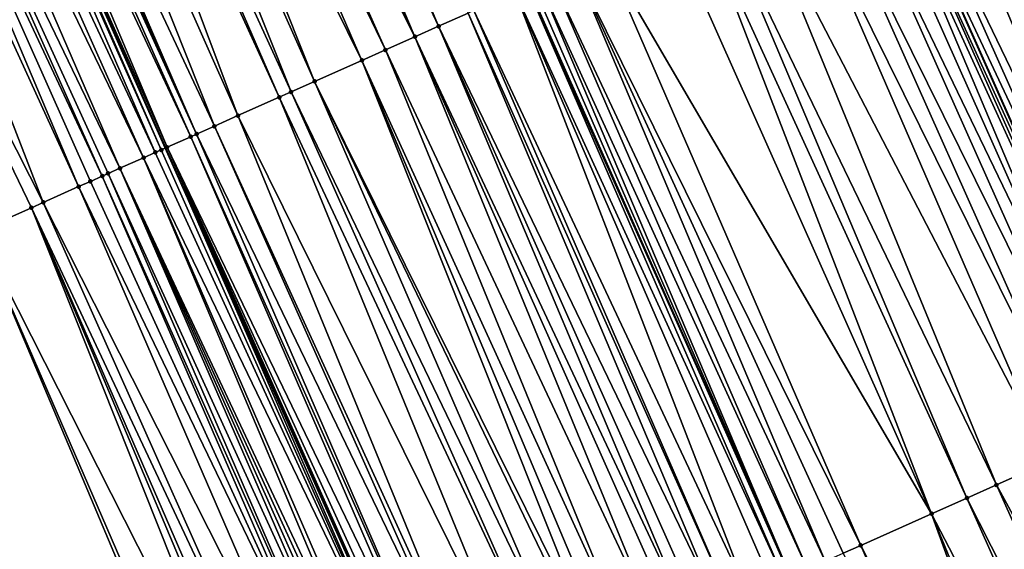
# Model space of a CAD drawing. Header units: feet. Extents: x 2004186 to 2014793, y 836912 to 864902.
# Tile 408 of 974: x 2010230 to 2010261, y 848233 to 848250. Entities that reach past the tile are written whole.
import ezdxf

# ---------------------------------------------------------------- set-up
doc = ezdxf.new("R2010")
doc.units = ezdxf.units.FT
doc.header["$LTSCALE"] = 100
doc.header["$MEASUREMENT"] = 0
for name, color, linetype, lineweight in [('EP_Travel Lane', 5, 'Continuous', 40), ('GPL_Skip Line', 2, 'Continuous', 40), ('Road Shots', 4, 'Continuous', 200), ('Road X-Section', 30, 'Continuous', 13)]:
    doc.layers.add(name, color=color, linetype=linetype, lineweight=lineweight)
doc.layers.add('I-77 SB_MM21-27-Surface-Border', color=7, linetype='Continuous')
doc.layers.add('I-77 SB_MM21-27-Surface-TIN', color=7, linetype='Continuous')

msp = doc.modelspace()

# ---------------------------------------------------------------- linework, layer by layer
at = {"layer": 'EP_Travel Lane'}
msp.add_polyline3d([(2010305.390469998, 848080.8465041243, 430.5989821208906), (2010297.684316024, 848099.3021642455, 430.5160583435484), (2010289.978107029, 848117.7579561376, 430.4732409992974), (2010282.366608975, 848135.9561720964, 430.3883975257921), (2010274.556506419, 848154.3682234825, 430.3378343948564), (2010266.746384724, 848172.7803199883, 430.3001159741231), (2010258.936312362, 848191.1923001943, 430.2292891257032), (2010251.222090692, 848209.2494617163, 430.1626346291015), (2010243.074250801, 848227.5143628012, 430.0824033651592), (2010234.926417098, 848245.7792500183, 429.9975341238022), (2010226.778556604, 848264.0441972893, 429.9327789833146), (2010218.717751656, 848281.9512323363, 429.880627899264), (2010210.289573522, 848300.088456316, 429.7923194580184), (2010201.861373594, 848318.2257271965, 429.7193506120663), (2010193.433139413, 848336.3630717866, 429.6704961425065), (2010185.079267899, 848354.2161838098, 429.6111974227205), (2010176.462247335, 848372.2645757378, 429.5588371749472)], dxfattribs=at)
at = {"layer": 'GPL_Skip Line'}
for points in [[(2010327.846436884, 848090.1553678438, 431.5836618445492), (2010320.190376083, 848108.6317726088, 431.4974952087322), (2010312.534266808, 848127.1082943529, 431.4469092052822), (2010304.852332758, 848145.573863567, 431.3752542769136), (2010296.990034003, 848163.9633895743, 431.2742541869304), (2010289.127663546, 848182.3530832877, 431.2210551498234), (2010281.265308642, 848200.7427406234, 431.1574874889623), (2010273.354840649, 848219.1113142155, 431.0738393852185), (2010265.217081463, 848237.3807591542, 431.0085931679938), (2010257.079332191, 848255.6501818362, 430.935894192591), (2010248.941589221, 848273.9195903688, 430.8584572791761), (2010240.746455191, 848292.1630257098, 430.8102288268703), (2010232.337339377, 848310.3091626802, 430.7432623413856), (2010223.928231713, 848328.4552820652, 430.6705472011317), (2010215.519128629, 848346.601391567, 430.5946012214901), (2010207.053911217, 848364.7211766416, 430.5414172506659)], [(2010316.89390634, 848085.6152723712, 431.1424802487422), (2010309.226277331, 848104.0868771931, 431.0546505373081), (2010301.558629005, 848122.5585285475, 430.9809691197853), (2010293.91638221, 848140.8964088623, 430.9236293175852), (2010286.026832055, 848159.2743249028, 430.832547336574), (2010278.137224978, 848177.6523735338, 430.7792813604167), (2010270.247666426, 848196.0303091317, 430.693777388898), (2010262.393365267, 848214.2271495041, 430.6283262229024), (2010254.274278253, 848232.5048416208, 430.5435264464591), (2010246.155151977, 848250.7826221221, 430.4883125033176), (2010238.036049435, 848269.0603491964, 430.4152164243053), (2010229.92070928, 848287.1446260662, 430.3710081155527), (2010221.481086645, 848305.276578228, 430.2912271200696), (2010213.041452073, 848323.4085560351, 430.2198362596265), (2010204.601826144, 848341.5405152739, 430.1423739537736), (2010196.184079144, 848359.5248825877, 430.0913118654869)]]:
    msp.add_polyline3d(points, dxfattribs=at)
at = {"layer": 'I-77 SB_MM21-27-Surface-Border', "color": 3, "linetype": 'ByBlock', "lineweight": -2}
msp.add_polyline3d([(2010301.796048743, 848079.3564190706, 430.4260753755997), (2010293.216183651, 848097.4499587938, 430.3221133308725), (2010285.375314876, 848115.8499042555, 430.2669621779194), (2010276.71784885, 848133.5401261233, 430.1564486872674), (2010268.671635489, 848151.8510682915, 430.0668757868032), (2010260.441537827, 848170.0833557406, 429.9685273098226), (2010252.395275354, 848188.3944127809, 429.9116962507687), (2010244.673266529, 848206.3313564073, 429.8657861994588), (2010236.900849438, 848224.763666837, 429.8371766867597), (2010229.128486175, 848243.1958564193, 429.7681103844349), (2010221.356126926, 848261.6280369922, 429.6960273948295), (2010214.436026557, 848279.9662490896, 429.6692111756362), (2010207.478468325, 848298.7854244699, 429.7020729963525), (2010199.795177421, 848317.2679811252, 429.6524874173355), (2010190.660210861, 848335.0777541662, 429.5863745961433), (2010182.152903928, 848352.8174021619, 429.5337966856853), (2010173.34872787, 848370.7763118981, 429.4700902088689)], dxfattribs=at)
at = {"layer": 'I-77 SB_MM21-27-Surface-TIN', "color": 128, "linetype": 'ByBlock', "lineweight": -2}
for points in [[(2010235.605572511, 848267.977312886, 430.2953715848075), (2010234.874823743, 848267.6517268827, 430.2706259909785), (2010243.377941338, 848249.5451108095, 430.3602541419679)], [(2010235.605572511, 848267.977312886, 430.2953715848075), (2010243.377941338, 848249.5451108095, 430.3602541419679), (2010244.291376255, 848249.9520956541, 430.3919697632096)], [(2010234.874823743, 848267.6517268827, 430.2706259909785), (2010234.509453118, 848267.4889254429, 430.2554277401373), (2010242.647198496, 848249.2195115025, 430.3310538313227)], [(2010234.874823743, 848267.6517268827, 430.2706259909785), (2010242.647198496, 848249.2195115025, 430.3310538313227), (2010243.377941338, 848249.5451108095, 430.3602541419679)], [(2010234.509453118, 848267.4889254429, 430.2554277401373), (2010233.596043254, 848267.0818843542, 430.2048787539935), (2010242.647198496, 848249.2195115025, 430.3310538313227)], [(2010233.596043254, 848267.0818843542, 430.2048787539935), (2010233.04798911, 848266.8376781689, 430.1807333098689), (2010241.733786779, 848248.8124745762, 430.2818985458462)], [(2010233.596043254, 848267.0818843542, 430.2048787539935), (2010241.733786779, 848248.8124745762, 430.2818985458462), (2010242.647198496, 848249.2195115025, 430.3310538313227)], [(2010233.04798911, 848266.8376781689, 430.1807333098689), (2010232.134549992, 848266.430702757, 430.1521760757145), (2010241.003046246, 848248.4868700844, 430.2509621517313)], [(2010233.04798911, 848266.8376781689, 430.1807333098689), (2010241.003046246, 848248.4868700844, 430.2509621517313), (2010241.733786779, 848248.8124745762, 430.2818985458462)], [(2010232.134549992, 848266.430702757, 430.1521760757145), (2010231.403801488, 848266.1051161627, 430.1272326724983), (2010239.541549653, 848247.8356959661, 430.2007638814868)], [(2010232.134549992, 848266.430702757, 430.1521760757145), (2010239.541549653, 848247.8356959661, 430.2007638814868), (2010241.003046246, 848248.4868700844, 430.2509621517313)], [(2010231.403801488, 848266.1051161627, 430.1272326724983), (2010230.490375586, 848265.6981110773, 430.0887393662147), (2010238.810798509, 848247.5101152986, 430.1778049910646)], [(2010231.403801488, 848266.1051161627, 430.1272326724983), (2010238.810798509, 848247.5101152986, 430.1778049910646), (2010239.541549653, 848247.8356959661, 430.2007638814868)], [(2010230.490375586, 848265.6981110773, 430.0887393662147), (2010230.12499717, 848265.5353271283, 430.0793978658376), (2010238.445426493, 848247.3473169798, 430.1636517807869)], [(2010230.490375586, 848265.6981110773, 430.0887393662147), (2010238.445426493, 848247.3473169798, 430.1636517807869), (2010238.810798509, 848247.5101152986, 430.1778049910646)], [(2010230.12499717, 848265.5353271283, 430.0793978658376), (2010229.028873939, 848265.0469483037, 430.0423398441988), (2010237.166630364, 848246.777509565, 430.1096622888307)], [(2010230.12499717, 848265.5353271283, 430.0793978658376), (2010237.166630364, 848246.777509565, 430.1096622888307), (2010238.445426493, 848247.3473169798, 430.1636517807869)], [(2010229.028873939, 848265.0469483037, 430.0423398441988), (2010227.932745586, 848264.5585809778, 430.0091322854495), (2010236.435880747, 848246.4519254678, 430.0855549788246)], [(2010229.028873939, 848265.0469483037, 430.0423398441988), (2010236.435880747, 848246.4519254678, 430.0855549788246), (2010237.166630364, 848246.777509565, 430.1096622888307)], [(2010227.750061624, 848264.477177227, 430.0005182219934), (2010227.567380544, 848264.3957670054, 429.9897374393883), (2010235.88782338, 848246.207726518, 430.0638323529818)], [(2010227.932745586, 848264.5585809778, 430.0091322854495), (2010227.750061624, 848264.477177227, 430.0005182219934), (2010235.88782338, 848246.207726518, 430.0638323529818)], [(2010227.932745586, 848264.5585809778, 430.0091322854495), (2010235.88782338, 848246.207726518, 430.0638323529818), (2010236.435880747, 848246.4519254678, 430.0855549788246)], [(2010227.202025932, 848264.2329296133, 429.9625005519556), (2010226.836670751, 848264.070093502, 429.9356924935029), (2010234.974430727, 848245.8006467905, 430.0003451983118)], [(2010227.567380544, 848264.3957670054, 429.9897374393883), (2010227.202025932, 848264.2329296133, 429.9625005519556), (2010235.705142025, 848246.1263169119, 430.0532575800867)], [(2010227.202025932, 848264.2329296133, 429.9625005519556), (2010234.974430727, 848245.8006467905, 430.0003451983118), (2010235.705142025, 848246.1263169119, 430.0532575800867)], [(2010227.567380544, 848264.3957670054, 429.9897374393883), (2010235.705142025, 848246.1263169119, 430.0532575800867), (2010235.88782338, 848246.207726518, 430.0638323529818)], [(2010226.653987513, 848263.9886881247, 429.9265338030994), (2010226.105921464, 848263.7445086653, 429.9113375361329), (2010234.609065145, 848245.6378340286, 429.9813556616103)], [(2010226.653987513, 848263.9886881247, 429.9265338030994), (2010234.791749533, 848245.7192368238, 429.9896496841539), (2010226.778556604, 848264.0441972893, 429.9327789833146)], [(2010226.653987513, 848263.9886881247, 429.9265338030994), (2010234.609065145, 848245.6378340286, 429.9813556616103), (2010234.791749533, 848245.7192368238, 429.9896496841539)], [(2010226.836670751, 848264.070093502, 429.9356924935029), (2010226.778556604, 848264.0441972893, 429.9327789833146), (2010234.926417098, 848245.7792500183, 429.9975341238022)], [(2010234.791749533, 848245.7192368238, 429.9896496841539), (2010234.926417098, 848245.7792500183, 429.9975341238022), (2010226.778556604, 848264.0441972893, 429.9327789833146)], [(2010226.836670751, 848264.070093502, 429.9356924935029), (2010234.926417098, 848245.7792500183, 429.9975341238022), (2010234.974430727, 848245.8006467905, 430.0003451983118)], [(2010226.105921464, 848263.7445086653, 429.9113375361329), (2010225.557860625, 848263.5003175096, 429.8922247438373), (2010234.243686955, 848245.4750495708, 429.9718438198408)], [(2010226.105921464, 848263.7445086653, 429.9113375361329), (2010234.243686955, 848245.4750495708, 429.9718438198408), (2010234.609065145, 848245.6378340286, 429.9813556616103)], [(2010225.557860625, 848263.5003175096, 429.8922247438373), (2010224.827105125, 848263.1747466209, 429.8725403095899), (2010233.512932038, 848245.1494773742, 429.9517213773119)], [(2010225.557860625, 848263.5003175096, 429.8922247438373), (2010233.512932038, 848245.1494773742, 429.9517213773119), (2010234.243686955, 848245.4750495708, 429.9718438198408)], [(2010224.461732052, 848263.011950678, 429.8591826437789), (2010223.913677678, 848262.767745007, 429.8352093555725), (2010232.234117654, 848244.5797109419, 429.911454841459)], [(2010224.827105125, 848263.1747466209, 429.8725403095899), (2010224.461732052, 848263.011950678, 429.8591826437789), (2010232.964874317, 848244.9052792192, 429.930264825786)], [(2010224.461732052, 848263.011950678, 429.8591826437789), (2010232.599491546, 848244.7425050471, 429.9241971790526), (2010232.964874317, 848244.9052792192, 429.930264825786)], [(2010224.461732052, 848263.011950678, 429.8591826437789), (2010232.234117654, 848244.5797109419, 429.911454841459), (2010232.599491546, 848244.7425050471, 429.9241971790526)], [(2010224.827105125, 848263.1747466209, 429.8725403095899), (2010233.147563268, 848244.9866717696, 429.935128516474), (2010233.512932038, 848245.1494773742, 429.9517213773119)], [(2010224.827105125, 848263.1747466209, 429.8725403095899), (2010232.964874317, 848244.9052792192, 429.930264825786), (2010233.147563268, 848244.9866717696, 429.935128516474)], [(2010223.913677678, 848262.767745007, 429.8352093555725), (2010222.086860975, 848261.9536560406, 429.7318381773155), (2010231.138016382, 848244.0912828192, 429.8578894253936)], [(2010223.913677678, 848262.767745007, 429.8352093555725), (2010231.138016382, 848244.0912828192, 429.8578894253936), (2010232.234117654, 848244.5797109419, 429.911454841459)], [(2010222.086860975, 848261.9536560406, 429.7318381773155), (2010230.772648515, 848243.9284751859, 429.8406172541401), (2010231.138016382, 848244.0912828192, 429.8578894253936)], [(2010222.086860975, 848261.9536560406, 429.7318381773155), (2010229.128486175, 848243.1958564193, 429.7681103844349), (2010230.772648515, 848243.9284751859, 429.8406172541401)], [(2010261.098386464, 848257.4410484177, 431.1200670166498), (2010260.002289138, 848256.9526114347, 431.0635347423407), (2010268.688094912, 848238.9273896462, 431.1586071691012)], [(2010260.002289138, 848256.9526114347, 431.0635347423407), (2010259.271551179, 848256.6270011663, 431.0306639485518), (2010268.688094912, 848238.9273896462, 431.1586071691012)], [(2010259.271551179, 848256.6270011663, 431.0306639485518), (2010258.358123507, 848256.2200000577, 430.9935023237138), (2010266.861250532, 848238.1133628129, 431.0760411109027)], [(2010259.271551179, 848256.6270011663, 431.0306639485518), (2010266.861250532, 848238.1133628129, 431.0760411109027), (2010268.688094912, 848238.9273896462, 431.1586071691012)], [(2010258.358123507, 848256.2200000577, 430.9935023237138), (2010257.444704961, 848255.8129784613, 430.9494803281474), (2010266.130509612, 848237.7877591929, 431.0453965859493)], [(2010258.358123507, 848256.2200000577, 430.9935023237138), (2010266.130509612, 848237.7877591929, 431.0453965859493), (2010266.861250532, 848238.1133628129, 431.0760411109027)], [(2010256.896645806, 848255.5687835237, 430.9291011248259), (2010265.217081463, 848237.3807591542, 431.0085931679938), (2010257.079332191, 848255.6501818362, 430.935894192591)], [(2010257.444704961, 848255.8129784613, 430.9494803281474), (2010257.079332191, 848255.6501818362, 430.935894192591), (2010265.582452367, 848237.5435599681, 431.0235819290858)], [(2010265.582452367, 848237.5435599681, 431.0235819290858), (2010257.079332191, 848255.6501818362, 430.935894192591), (2010265.217081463, 848237.3807591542, 431.0085931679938)], [(2010257.444704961, 848255.8129784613, 430.9494803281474), (2010265.582452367, 848237.5435599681, 431.0235819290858), (2010266.130509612, 848237.7877591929, 431.0453965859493)], [(2010256.348573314, 848255.3246185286, 430.9187482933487), (2010255.800516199, 848255.0804190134, 430.8968363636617), (2010264.486334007, 848237.0551702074, 430.9828619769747)], [(2010256.713952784, 848255.4874001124, 430.9272977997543), (2010256.348573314, 848255.3246185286, 430.9187482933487), (2010264.486334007, 848237.0551702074, 430.9828619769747)], [(2010256.896645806, 848255.5687835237, 430.9291011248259), (2010256.713952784, 848255.4874001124, 430.9272977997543), (2010265.034396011, 848237.2993587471, 431.0010987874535)], [(2010256.713952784, 848255.4874001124, 430.9272977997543), (2010264.486334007, 848237.0551702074, 430.9828619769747), (2010265.034396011, 848237.2993587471, 431.0010987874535)], [(2010256.896645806, 848255.5687835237, 430.9291011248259), (2010265.034396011, 848237.2993587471, 431.0010987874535), (2010265.217081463, 848237.3807591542, 431.0085931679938)], [(2010255.800516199, 848255.0804190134, 430.8968363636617), (2010255.069781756, 848254.7548008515, 430.8613224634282), (2010263.938275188, 848236.8109745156, 430.9622303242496)], [(2010255.800516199, 848255.0804190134, 430.8968363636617), (2010263.938275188, 848236.8109745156, 430.9622303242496), (2010264.486334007, 848237.0551702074, 430.9828619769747)], [(2010255.069781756, 848254.7548008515, 430.8613224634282), (2010254.339045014, 848254.4291878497, 430.8275364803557), (2010263.20754374, 848236.4853496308, 430.9244652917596)], [(2010255.069781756, 848254.7548008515, 430.8613224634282), (2010263.20754374, 848236.4853496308, 430.9244652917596), (2010263.938275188, 848236.8109745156, 430.9622303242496)], [(2010254.339045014, 848254.4291878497, 430.8275364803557), (2010253.060255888, 848253.8593647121, 430.7682822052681), (2010262.294122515, 848236.0783340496, 430.8824574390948)], [(2010254.339045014, 848254.4291878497, 430.8275364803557), (2010262.294122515, 848236.0783340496, 430.8824574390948), (2010263.20754374, 848236.4853496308, 430.9244652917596)], [(2010253.060255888, 848253.8593647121, 430.7682822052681), (2010251.96413839, 848253.3709730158, 430.7269141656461), (2010260.649961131, 848235.345713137, 430.8092320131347)], [(2010253.060255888, 848253.8593647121, 430.7682822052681), (2010260.649961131, 848235.345713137, 430.8092320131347), (2010262.294122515, 848236.0783340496, 430.8824574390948)], [(2010251.96413839, 848253.3709730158, 430.7269141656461), (2010251.416082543, 848253.126770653, 430.7040486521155), (2010259.736530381, 848234.9387189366, 430.774383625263)], [(2010251.96413839, 848253.3709730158, 430.7269141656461), (2010259.736530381, 848234.9387189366, 430.774383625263), (2010260.649961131, 848235.345713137, 430.8092320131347)], [(2010251.416082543, 848253.126770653, 430.7040486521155), (2010250.502662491, 848252.7197524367, 430.6611585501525), (2010258.6404265, 848234.4502966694, 430.7227788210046)], [(2010251.416082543, 848253.126770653, 430.7040486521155), (2010258.6404265, 848234.4502966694, 430.7227788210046), (2010259.736530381, 848234.9387189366, 430.774383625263)], [(2010250.502662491, 848252.7197524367, 430.6611585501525), (2010248.49311604, 848251.8243625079, 430.5835918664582), (2010258.6404265, 848234.4502966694, 430.7227788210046)], [(2010248.49311604, 848251.8243625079, 430.5835918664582), (2010247.579678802, 848251.4173828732, 430.5536206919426), (2010256.448196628, 848233.4735017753, 430.6361915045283)], [(2010248.49311604, 848251.8243625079, 430.5835918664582), (2010256.448196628, 848233.4735017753, 430.6361915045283), (2010258.6404265, 848234.4502966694, 430.7227788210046)], [(2010247.579678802, 848251.4173828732, 430.5536206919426), (2010246.848936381, 848251.0917826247, 430.5241051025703), (2010255.352072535, 848232.985124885, 430.5997811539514)], [(2010247.579678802, 848251.4173828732, 430.5536206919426), (2010255.900133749, 848233.2293151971, 430.6186115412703), (2010256.448196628, 848233.4735017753, 430.6361915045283)], [(2010247.579678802, 848251.4173828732, 430.5536206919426), (2010255.352072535, 848232.985124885, 430.5997811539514), (2010255.900133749, 848233.2293151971, 430.6186115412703)], [(2010246.848936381, 848251.0917826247, 430.5241051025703), (2010246.483573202, 848250.9289644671, 430.5033089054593), (2010254.804019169, 848232.7409169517, 430.5750505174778)], [(2010246.848936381, 848251.0917826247, 430.5241051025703), (2010254.804019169, 848232.7409169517, 430.5750505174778), (2010255.352072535, 848232.985124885, 430.5997811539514)], [(2010246.118204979, 848250.7661576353, 430.4863050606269), (2010245.752850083, 848250.6033208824, 430.4592822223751), (2010254.073295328, 848232.4152749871, 430.531566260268)], [(2010246.118204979, 848250.7661576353, 430.4863050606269), (2010254.274278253, 848232.5048416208, 430.5435264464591), (2010246.155151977, 848250.7826221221, 430.4883125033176)], [(2010246.118204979, 848250.7661576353, 430.4863050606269), (2010254.073295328, 848232.4152749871, 430.531566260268), (2010254.274278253, 848232.5048416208, 430.5435264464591)], [(2010246.300887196, 848250.8475653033, 430.4962307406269), (2010246.155151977, 848250.7826221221, 430.4883125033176), (2010254.274278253, 848232.5048416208, 430.5435264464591)], [(2010246.483573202, 848250.9289644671, 430.5033089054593), (2010246.300887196, 848250.8475653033, 430.4962307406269), (2010254.274278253, 848232.5048416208, 430.5435264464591)], [(2010246.483573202, 848250.9289644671, 430.5033089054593), (2010254.274278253, 848232.5048416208, 430.5435264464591), (2010254.804019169, 848232.7409169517, 430.5750505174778)], [(2010245.752850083, 848250.6033208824, 430.4592822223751), (2010244.474065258, 848250.0334880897, 430.3967949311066), (2010252.977196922, 848231.926840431, 430.4758466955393)], [(2010245.752850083, 848250.6033208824, 430.4592822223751), (2010253.707924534, 848232.2524739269, 430.5164951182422), (2010254.073295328, 848232.4152749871, 430.531566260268)], [(2010245.752850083, 848250.6033208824, 430.4592822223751), (2010252.977196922, 848231.926840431, 430.4758466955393), (2010253.707924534, 848232.2524739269, 430.5164951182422)], [(2010244.291376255, 848249.9520956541, 430.3919697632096), (2010243.377941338, 848249.5451108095, 430.3602541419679), (2010252.063770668, 848231.5198361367, 430.4376182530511)], [(2010244.474065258, 848250.0334880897, 430.3967949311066), (2010244.291376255, 848249.9520956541, 430.3919697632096), (2010252.429144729, 848231.6826298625, 430.4502335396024)], [(2010244.291376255, 848249.9520956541, 430.3919697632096), (2010252.063770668, 848231.5198361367, 430.4376182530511), (2010252.429144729, 848231.6826298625, 430.4502335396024)], [(2010244.474065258, 848250.0334880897, 430.3967949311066), (2010252.429144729, 848231.6826298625, 430.4502335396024), (2010252.977196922, 848231.926840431, 430.4758466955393)], [(2010243.377941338, 848249.5451108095, 430.3602541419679), (2010242.647198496, 848249.2195115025, 430.3310538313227), (2010251.150327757, 848231.1128692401, 430.4119124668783)], [(2010243.377941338, 848249.5451108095, 430.3602541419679), (2010251.515703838, 848231.2756584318, 430.4230095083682), (2010252.063770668, 848231.5198361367, 430.4376182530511)], [(2010243.377941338, 848249.5451108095, 430.3602541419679), (2010251.150327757, 848231.1128692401, 430.4119124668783), (2010251.515703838, 848231.2756584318, 430.4230095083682)], [(2010242.647198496, 848249.2195115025, 430.3310538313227), (2010241.733786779, 848248.8124745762, 430.2818985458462), (2010250.23691391, 848230.7058370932, 430.3643576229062)], [(2010242.647198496, 848249.2195115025, 430.3310538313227), (2010250.784959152, 848230.9500632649, 430.3951955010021), (2010251.150327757, 848231.1128692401, 430.4119124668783)], [(2010242.647198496, 848249.2195115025, 430.3310538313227), (2010250.23691391, 848230.7058370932, 430.3643576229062), (2010250.784959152, 848230.9500632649, 430.3951955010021)], [(2010241.733786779, 848248.8124745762, 430.2818985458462), (2010241.003046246, 848248.4868700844, 430.2509621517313), (2010249.323487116, 848230.298834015, 430.3265364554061)], [(2010241.733786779, 848248.8124745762, 430.2818985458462), (2010249.323487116, 848230.298834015, 430.3265364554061), (2010250.23691391, 848230.7058370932, 430.3643576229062)], [(2010241.003046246, 848248.4868700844, 430.2509621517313), (2010239.541549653, 848247.8356959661, 430.2007638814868), (2010248.410051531, 848229.8918506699, 430.2953228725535)], [(2010241.003046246, 848248.4868700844, 430.2509621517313), (2010248.77542831, 848230.0546382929, 430.3058945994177), (2010249.323487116, 848230.298834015, 430.3265364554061)], [(2010241.003046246, 848248.4868700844, 430.2509621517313), (2010248.410051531, 848229.8918506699, 430.2953228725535), (2010248.77542831, 848230.0546382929, 430.3058945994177)], [(2010239.541549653, 848247.8356959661, 430.2007638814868), (2010238.810798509, 848247.5101152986, 430.1778049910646), (2010247.49661988, 848229.4848584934, 430.2611521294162)], [(2010239.541549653, 848247.8356959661, 430.2007638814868), (2010248.227365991, 848229.8104504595, 430.2878943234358), (2010248.410051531, 848229.8918506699, 430.2953228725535)], [(2010239.541549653, 848247.8356959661, 430.2007638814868), (2010247.49661988, 848229.4848584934, 430.2611521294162), (2010248.227365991, 848229.8104504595, 430.2878943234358)], [(2010238.810798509, 848247.5101152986, 430.1778049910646), (2010238.445426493, 848247.3473169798, 430.1636517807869), (2010246.948553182, 848229.2406804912, 430.2464438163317)], [(2010238.810798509, 848247.5101152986, 430.1778049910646), (2010246.948553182, 848229.2406804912, 430.2464438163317), (2010247.49661988, 848229.4848584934, 430.2611521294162)], [(2010238.445426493, 848247.3473169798, 430.1636517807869), (2010237.166630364, 848246.777509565, 430.1096622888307), (2010246.035120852, 848228.8336898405, 430.2127839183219)], [(2010238.445426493, 848247.3473169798, 430.1636517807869), (2010246.035120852, 848228.8336898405, 430.2127839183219), (2010246.948553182, 848229.2406804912, 430.2464438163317)], [(2010237.166630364, 848246.777509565, 430.1096622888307), (2010236.435880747, 848246.4519254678, 430.0855549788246), (2010244.756319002, 848228.2638952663, 430.1630941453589)], [(2010237.166630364, 848246.777509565, 430.1096622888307), (2010244.756319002, 848228.2638952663, 430.1630941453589), (2010246.035120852, 848228.8336898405, 430.2127839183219)], [(2010235.88782338, 848246.207726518, 430.0638323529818), (2010235.705142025, 848246.1263169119, 430.0532575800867), (2010243.842887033, 848227.8569038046, 430.1291627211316)], [(2010236.435880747, 848246.4519254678, 430.0855549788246), (2010235.88782338, 848246.207726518, 430.0638323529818), (2010244.5736297, 848228.1825035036, 430.1584943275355)], [(2010235.88782338, 848246.207726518, 430.0638323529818), (2010243.842887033, 848227.8569038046, 430.1291627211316), (2010244.5736297, 848228.1825035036, 430.1584943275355)], [(2010236.435880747, 848246.4519254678, 430.0855549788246), (2010244.5736297, 848228.1825035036, 430.1584943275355), (2010244.756319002, 848228.2638952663, 430.1630941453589)], [(2010235.705142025, 848246.1263169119, 430.0532575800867), (2010234.974430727, 848245.8006467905, 430.0003451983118), (2010243.660205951, 848227.7754935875, 430.1183834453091)], [(2010235.705142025, 848246.1263169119, 430.0532575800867), (2010243.660205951, 848227.7754935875, 430.1183834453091), (2010243.842887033, 848227.8569038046, 430.1291627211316)], [(2010234.609065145, 848245.6378340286, 429.9813556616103), (2010234.243686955, 848245.4750495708, 429.9718438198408), (2010242.929477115, 848227.4498628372, 430.0786543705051)], [(2010234.791749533, 848245.7192368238, 429.9896496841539), (2010234.609065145, 848245.6378340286, 429.9813556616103), (2010242.929477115, 848227.4498628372, 430.0786543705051)], [(2010234.791749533, 848245.7192368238, 429.9896496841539), (2010242.929477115, 848227.4498628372, 430.0786543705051), (2010234.926417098, 848245.7792500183, 429.9975341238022)], [(2010234.974430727, 848245.8006467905, 430.0003451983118), (2010234.926417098, 848245.7792500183, 429.9975341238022), (2010243.074250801, 848227.5143628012, 430.0824033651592)], [(2010242.929477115, 848227.4498628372, 430.0786543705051), (2010243.074250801, 848227.5143628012, 430.0824033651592), (2010234.926417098, 848245.7792500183, 429.9975341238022)], [(2010234.974430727, 848245.8006467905, 430.0003451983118), (2010243.074250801, 848227.5143628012, 430.0824033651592), (2010243.112166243, 848227.5312549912, 430.0833852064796)], [(2010234.974430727, 848245.8006467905, 430.0003451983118), (2010243.294849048, 848227.6126613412, 430.0928695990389), (2010243.660205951, 848227.7754935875, 430.1183834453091)], [(2010234.974430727, 848245.8006467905, 430.0003451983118), (2010243.112166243, 848227.5312549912, 430.0833852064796), (2010243.294849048, 848227.6126613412, 430.0928695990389)], [(2010234.243686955, 848245.4750495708, 429.9718438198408), (2010233.512932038, 848245.1494773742, 429.9517213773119), (2010242.016018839, 848227.0429304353, 430.0644990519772)], [(2010234.243686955, 848245.4750495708, 429.9718438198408), (2010242.198713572, 848227.1243100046, 430.065015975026), (2010242.929477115, 848227.4498628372, 430.0786543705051)], [(2010234.243686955, 848245.4750495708, 429.9718438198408), (2010242.016018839, 848227.0429304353, 430.0644990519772), (2010242.198713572, 848227.1243100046, 430.065015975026)], [(2010233.147563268, 848244.9866717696, 429.935128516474), (2010232.964874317, 848244.9052792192, 429.930264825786), (2010241.102594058, 848226.6359228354, 430.0251637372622)], [(2010233.512932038, 848245.1494773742, 429.9517213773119), (2010233.147563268, 848244.9866717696, 429.935128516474), (2010241.467965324, 848226.7987228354, 430.0398799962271)], [(2010233.147563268, 848244.9866717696, 429.935128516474), (2010241.102594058, 848226.6359228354, 430.0251637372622), (2010241.467965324, 848226.7987228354, 430.0398799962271)], [(2010233.512932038, 848245.1494773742, 429.9517213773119), (2010241.833329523, 848226.9615387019, 430.0599090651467), (2010242.016018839, 848227.0429304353, 430.0644990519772)], [(2010233.512932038, 848245.1494773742, 429.9517213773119), (2010241.650645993, 848226.8801339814, 430.050970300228), (2010241.833329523, 848226.9615387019, 430.0599090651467)], [(2010233.512932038, 848245.1494773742, 429.9517213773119), (2010241.467965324, 848226.7987228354, 430.0398799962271), (2010241.650645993, 848226.8801339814, 430.050970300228)], [(2010232.599491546, 848244.7425050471, 429.9241971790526), (2010232.234117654, 848244.5797109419, 429.911454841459), (2010240.919911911, 848226.554515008, 430.0151847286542)], [(2010232.964874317, 848244.9052792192, 429.930264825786), (2010232.599491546, 848244.7425050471, 429.9241971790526), (2010240.919911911, 848226.554515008, 430.0151847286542)], [(2010232.964874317, 848244.9052792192, 429.930264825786), (2010240.919911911, 848226.554515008, 430.0151847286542), (2010241.102594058, 848226.6359228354, 430.0251637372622)], [(2010232.234117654, 848244.5797109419, 429.911454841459), (2010231.138016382, 848244.0912828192, 429.8578894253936), (2010240.189165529, 848226.2289236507, 429.988646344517)], [(2010232.234117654, 848244.5797109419, 429.911454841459), (2010240.189165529, 848226.2289236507, 429.988646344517), (2010240.919911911, 848226.554515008, 430.0151847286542)], [(2010231.138016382, 848244.0912828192, 429.8578894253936), (2010230.772648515, 848243.9284751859, 429.8406172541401), (2010239.275745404, 848225.8219055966, 429.9458105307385)], [(2010231.138016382, 848244.0912828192, 429.8578894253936), (2010239.275745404, 848225.8219055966, 429.9458105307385), (2010240.189165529, 848226.2289236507, 429.988646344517)], [(2010230.772648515, 848243.9284751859, 429.8406172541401), (2010229.128486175, 848243.1958564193, 429.7681103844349), (2010238.179642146, 848225.3334819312, 429.893737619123)], [(2010230.772648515, 848243.9284751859, 429.8406172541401), (2010238.727698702, 848225.577682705, 429.9160709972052), (2010239.275745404, 848225.8219055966, 429.9458105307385)], [(2010230.772648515, 848243.9284751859, 429.8406172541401), (2010238.545014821, 848225.496278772, 429.9073959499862), (2010238.727698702, 848225.577682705, 429.9160709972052)], [(2010230.772648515, 848243.9284751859, 429.8406172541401), (2010238.179642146, 848225.3334819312, 429.893737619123), (2010238.545014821, 848225.496278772, 429.9073959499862)], [(2010229.128486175, 848243.1958564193, 429.7681103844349), (2010237.083535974, 848224.8450648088, 429.8438555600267), (2010238.179642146, 848225.3334819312, 429.893737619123)], [(2010229.128486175, 848243.1958564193, 429.7681103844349), (2010236.900849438, 848224.763666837, 429.8371766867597), (2010237.083535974, 848224.8450648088, 429.8438555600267)], [(2010262.294122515, 848236.0783340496, 430.8824574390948), (2010260.649961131, 848235.345713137, 430.8092320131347), (2010270.249188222, 848217.7275067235, 430.9462441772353)], [(2010260.649961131, 848235.345713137, 430.8092320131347), (2010259.736530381, 848234.9387189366, 430.774383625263), (2010268.787707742, 848217.0762964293, 430.8839329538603)], [(2010260.649961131, 848235.345713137, 430.8092320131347), (2010268.787707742, 848217.0762964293, 430.8839329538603), (2010270.249188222, 848217.7275067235, 430.9462441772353)], [(2010259.736530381, 848234.9387189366, 430.774383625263), (2010258.6404265, 848234.4502966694, 430.7227788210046), (2010267.874276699, 848216.6693028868, 430.849305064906)], [(2010259.736530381, 848234.9387189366, 430.774383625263), (2010267.874276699, 848216.6693028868, 430.849305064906), (2010268.787707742, 848217.0762964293, 430.8839329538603)], [(2010258.6404265, 848234.4502966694, 430.7227788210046), (2010256.448196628, 848233.4735017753, 430.6361915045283), (2010265.49937007, 848215.6110880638, 430.748687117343)], [(2010258.6404265, 848234.4502966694, 430.7227788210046), (2010266.230106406, 848215.9367019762, 430.7827778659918), (2010267.874276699, 848216.6693028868, 430.849305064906)], [(2010258.6404265, 848234.4502966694, 430.7227788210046), (2010265.49937007, 848215.6110880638, 430.748687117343), (2010266.230106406, 848215.9367019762, 430.7827778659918)], [(2010256.448196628, 848233.4735017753, 430.6361915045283), (2010255.900133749, 848233.2293151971, 430.6186115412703), (2010264.403252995, 848215.1226954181, 430.7070015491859)], [(2010256.448196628, 848233.4735017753, 430.6361915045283), (2010264.403252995, 848215.1226954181, 430.7070015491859), (2010265.49937007, 848215.6110880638, 430.748687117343)]]:
    msp.add_3dface(points, dxfattribs=at)
at = {"layer": 'Road Shots', "lineweight": 100}
for p in [(2010243.377941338, 848249.5451108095, 430.3602541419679), (2010242.647198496, 848249.2195115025, 430.3310538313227), (2010241.733786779, 848248.8124745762, 430.2818985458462), (2010241.003046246, 848248.4868700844, 430.2509621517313), (2010239.541549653, 848247.8356959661, 430.2007638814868), (2010238.810798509, 848247.5101152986, 430.1778049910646), (2010238.445426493, 848247.3473169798, 430.1636517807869), (2010237.166630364, 848246.777509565, 430.1096622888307), (2010235.88782338, 848246.207726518, 430.0638323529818), (2010236.435880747, 848246.4519254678, 430.0855549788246), (2010235.705142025, 848246.1263169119, 430.0532575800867), (2010234.609065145, 848245.6378340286, 429.9813556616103), (2010234.791749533, 848245.7192368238, 429.9896496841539), (2010234.974430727, 848245.8006467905, 430.0003451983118), (2010234.243686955, 848245.4750495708, 429.9718438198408), (2010233.147563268, 848244.9866717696, 429.935128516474), (2010233.512932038, 848245.1494773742, 429.9517213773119), (2010232.599491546, 848244.7425050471, 429.9241971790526), (2010232.964874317, 848244.9052792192, 429.930264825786), (2010232.234117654, 848244.5797109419, 429.911454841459), (2010231.138016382, 848244.0912828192, 429.8578894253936), (2010230.772648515, 848243.9284751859, 429.8406172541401), (2010260.649961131, 848235.345713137, 430.8092320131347), (2010259.736530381, 848234.9387189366, 430.774383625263), (2010258.6404265, 848234.4502966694, 430.7227788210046), (2010256.448196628, 848233.4735017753, 430.6361915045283)]:
    msp.add_point(p, dxfattribs=at)
at = {"layer": 'Road X-Section', "extrusion": (0.4068879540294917, -0.9134722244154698, 0.003269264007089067), "elevation": 43092.82328139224, "flags": 128}
msp.add_lwpolyline([(2181440.06980643, 288.8878381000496), (2181441.86980643, 288.9603453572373), (2181442.26980643, 288.9776176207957), (2181443.46980643, 289.0311833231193), (2181443.86980643, 289.0439257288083), (2181444.26980643, 289.0499934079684), (2181444.46980643, 289.0548571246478), (2181444.86980643, 289.0714500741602), (2181445.66980643, 289.0915726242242), (2181446.06980643, 289.1010845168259), (2181446.26980643, 289.1093785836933), (2181446.46980643, 289.1200741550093), (2181447.26980643, 289.172986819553), (2181447.46980643, 289.1835616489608), (2181448.06980643, 289.20528439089), (2181448.86980643, 289.229391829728), (2181450.26980643, 289.2833816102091), (2181450.669806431, 289.2975348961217), (2181451.46980643, 289.3204939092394), (2181453.06980643, 289.3706924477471), (2181453.86980643, 289.4016290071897), (2181454.86980643, 289.4507845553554), (2181455.669806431, 289.4799850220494), (2181456.66980643, 289.5117008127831), (2181456.869806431, 289.5165260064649), (2181458.26980643, 289.5790136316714), (2181458.66980643, 289.6060366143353), (2181458.86980643, 289.6159623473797), (2181459.06980643, 289.6230405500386), (2181459.469806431, 289.6438368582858), (2181460.26980643, 289.6733526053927), (2181461.26980643, 289.7033239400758), (2181463.46980643, 289.7808910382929), (2181464.46980643, 289.8237813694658), (2181465.06980643, 289.8466470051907), (2181466.26980643, 289.8880152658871), (2181467.66980643, 289.9472698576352), (2181468.46980643, 289.9810560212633), (2181469.269806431, 290.0165701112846), (2181469.86980643, 290.0384821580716), (2181470.26980643, 290.0470317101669), (2181470.46980643, 290.0488350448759), (2181471.06980643, 290.0692143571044), (2181472.06980643, 290.1132365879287), (2181473.06980643, 290.1503984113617), (2181473.86980643, 290.1832693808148), (2181475.06980643, 290.2398019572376), (2181475.669806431, 290.2648268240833), (2181477.269806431, 290.3285924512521), (2181478.46980643, 290.3757942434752), (2181480.669806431, 290.4615028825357), (2181481.06980643, 290.4791690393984), (2181481.86980643, 290.5074748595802), (2181482.46980643, 290.5201961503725), (2181482.66980643, 290.5368168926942), (2181482.86980643, 290.5605392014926), (2181483.06980643, 290.5807107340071), (2181483.26980643, 290.592307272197), (2181483.46980643, 290.5952183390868), (2181483.669806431, 290.5933039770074), (2181483.86980643, 290.59652848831), (2181484.66980643, 290.6221408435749), (2181484.86980643, 290.6327045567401), (2181485.06980643, 290.6470732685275), (2181485.26980643, 290.6557552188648), (2181485.86980643, 290.673614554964), (2181486.46980643, 290.6903141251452), (2181487.66980643, 290.7298268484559), (2181488.46980643, 290.7574741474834), (2181489.66980643, 290.7934360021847), (2181490.26980643, 290.8103511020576), (2181490.86980643, 290.8273706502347), (2181491.06980643, 290.8339275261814)], dxfattribs=at)
at = {"layer": 'Road X-Section', "extrusion": (0.4068879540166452, -0.9134722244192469, 0.003269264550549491), "elevation": 43112.82325259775, "flags": 128}
msp.add_lwpolyline([(2181439.669806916, 288.8914958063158), (2181439.869806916, 288.8981747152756), (2181441.069806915, 288.9480570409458), (2181441.469806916, 288.9617154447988), (2181441.669806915, 288.9703905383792), (2181442.269806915, 289.0001302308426), (2181443.269806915, 289.0429662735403), (2181444.069806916, 289.0695047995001), (2181444.269806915, 289.0794838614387), (2181444.669806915, 289.0942001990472), (2181444.869806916, 289.1052905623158), (2181445.069806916, 289.1142293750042), (2181445.269806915, 289.118819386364), (2181445.469806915, 289.1193363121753), (2181446.269806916, 289.132974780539), (2181446.469806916, 289.1377056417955), (2181446.669806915, 289.1471900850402), (2181447.069806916, 289.1727040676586), (2181447.269806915, 289.1834834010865), (2181448.069806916, 289.212815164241), (2181448.269806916, 289.2174150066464), (2181449.669806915, 289.2671050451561), (2181450.669806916, 289.3007651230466), (2181451.269806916, 289.3154735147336), (2181452.069806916, 289.342215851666), (2181452.269806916, 289.3496444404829), (2181452.669806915, 289.3602162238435), (2181453.269806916, 289.3808581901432), (2181454.269806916, 289.418679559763), (2181454.869806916, 289.4495176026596), (2181455.269806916, 289.4662346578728), (2181455.669806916, 289.4773317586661), (2181456.269806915, 289.4919405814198), (2181456.669806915, 289.5045559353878), (2181457.269806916, 289.5301692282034), (2181458.069806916, 289.5708178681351), (2181458.469806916, 289.585889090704), (2181459.269806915, 289.6293735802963), (2181459.869806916, 289.6541043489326), (2181460.469806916, 289.6729348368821), (2181461.069806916, 289.6905148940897), (2181463.469806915, 289.7771026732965), (2181464.669806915, 289.8287077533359), (2181465.669806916, 289.8635563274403), (2181467.469806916, 289.9367821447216), (2181468.469806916, 289.9787902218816), (2181469.269806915, 290.0165554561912), (2181469.869806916, 290.037187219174), (2181470.469806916, 290.0554241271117), (2181471.069806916, 290.0779073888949), (2181471.669806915, 290.099722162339), (2181472.469806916, 290.1303668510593), (2181474.469806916, 290.2129333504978), (2181475.269806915, 290.247981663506), (2181476.269806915, 290.2884175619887), (2181476.869806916, 290.3148090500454), (2181478.669806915, 290.3822276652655), (2181480.669806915, 290.4628673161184), (2181481.269806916, 290.4831132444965), (2181481.669806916, 290.4954236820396), (2181482.469806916, 290.5211172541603), (2181482.669806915, 290.5366933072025), (2181482.869806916, 290.559061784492), (2181483.069806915, 290.5770514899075), (2181483.269806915, 290.5895128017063), (2181483.469806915, 290.593707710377), (2181483.669806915, 290.5939115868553), (2181484.469806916, 290.6183275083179), (2181484.669806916, 290.6255814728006), (2181485.069806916, 290.647786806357), (2181485.869806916, 290.6732038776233), (2181486.269806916, 290.6841105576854), (2181489.269806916, 290.7784818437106), (2181489.669806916, 290.7876540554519), (2181490.069806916, 290.8002779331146), (2181491.269806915, 290.8312179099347)], dxfattribs=at)

doc.saveas('drawing.dxf')
